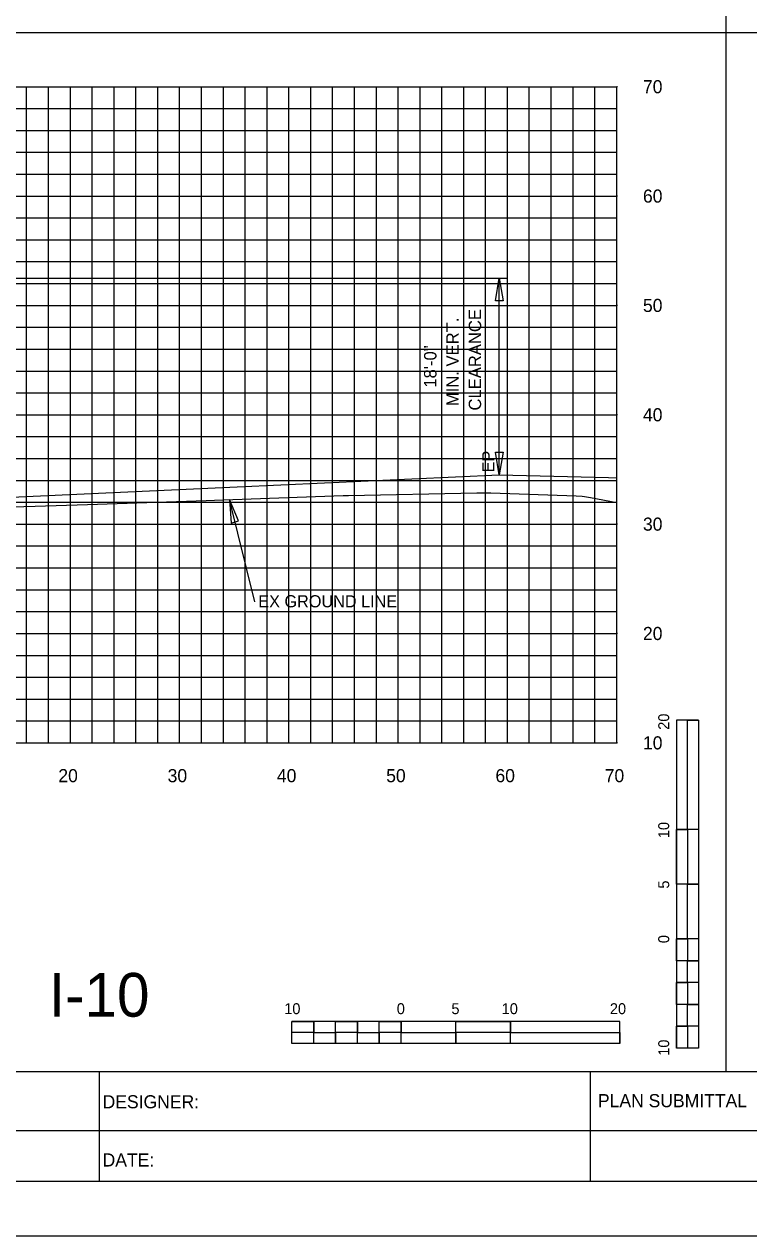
# Model space of a CAD drawing. Extents: x 1797809 to 2198143, y 249608 to 1237864.
# Drawn here: x 2195314.6 to 2195380.9, y 1237118 to 1237228.8 of the extents above; entities that cross this region are included whole.
import ezdxf

# ---------------------------------------------------------------- set-up
doc = ezdxf.new("R2010")
doc.units = 0
for name, color, linetype in [('10', 7, 'Continuous'), ('29', 7, 'Continuous'), ('3', 7, 'Continuous'), ('31', 7, 'Continuous'), ('60', 7, 'Continuous'), ('DESIGN - SHEET - Light Grid', 7, 'Continuous'), ('DESIGN - TRAFFIC CONTROL PERMANENT - Signs', 7, 'Continuous'), ('GSCOLORFILL', 7, 'Continuous'), ('GSDIMS', 7, 'Continuous'), ('GSOUTLINE', 7, 'Continuous'), ('GSSHT', 7, 'Continuous'), ('Level 33', 7, 'Continuous'), ('Level 45', 7, 'Continuous'), ('Level 55', 7, 'Continuous')]:
    doc.layers.add(name, color=color, linetype=linetype)

msp = doc.modelspace()

# ---------------------------------------------------------------- linework, layer by layer
at = {"layer": '29'}
for p, q in [((2195374.26, 1237165.19), (2195374.26, 1237135.19)), ((2195376.26, 1237165.19), (2195374.26, 1237165.19)), ((2195376.26, 1237165.19), (2195376.26, 1237155.19)), ((2195376.26, 1237165.19), (2195376.26, 1237135.19)), ((2195375.26, 1237155.19), (2195374.26, 1237155.19)), ((2195376.26, 1237155.19), (2195374.26, 1237155.19)), ((2195375.26, 1237155.19), (2195375.26, 1237150.19)), ((2195376.26, 1237150.19), (2195374.26, 1237150.19)), ((2195376.26, 1237150.19), (2195375.26, 1237150.19)), ((2195376.26, 1237150.19), (2195376.26, 1237145.19)), ((2195375.26, 1237145.19), (2195374.26, 1237145.19)), ((2195376.26, 1237145.19), (2195374.26, 1237145.19)), ((2195375.26, 1237145.19), (2195375.26, 1237143.19)), ((2195376.26, 1237143.19), (2195375.26, 1237143.19)), ((2195376.26, 1237143.19), (2195376.26, 1237141.19)), ((2195375.26, 1237141.19), (2195374.26, 1237141.19)), ((2195375.26, 1237141.19), (2195375.26, 1237139.19)), ((2195376.26, 1237139.19), (2195375.26, 1237139.19)), ((2195376.26, 1237139.19), (2195376.26, 1237137.19)), ((2195369.05, 1237137.63), (2195339.05, 1237137.63)), ((2195339.05, 1237135.63), (2195339.05, 1237137.63)), ((2195341.05, 1237136.63), (2195341.05, 1237137.63)), ((2195345.05, 1237136.63), (2195345.05, 1237137.63)), ((2195349.05, 1237136.63), (2195349.05, 1237137.63)), ((2195349.05, 1237135.63), (2195349.05, 1237137.63)), ((2195354.05, 1237135.63), (2195354.05, 1237137.63)), ((2195359.05, 1237136.63), (2195359.05, 1237137.63)), ((2195359.05, 1237135.63), (2195359.05, 1237137.63)), ((2195369.05, 1237135.63), (2195369.05, 1237137.63)), ((2195375.26, 1237137.19), (2195374.26, 1237137.19)), ((2195375.26, 1237137.19), (2195375.26, 1237135.19)), ((2195341.05, 1237136.63), (2195339.05, 1237136.63)), ((2195343.05, 1237135.63), (2195343.05, 1237136.63)), ((2195345.05, 1237136.63), (2195343.05, 1237136.63)), ((2195347.05, 1237135.63), (2195347.05, 1237136.63)), ((2195349.05, 1237136.63), (2195347.05, 1237136.63)), ((2195354.05, 1237135.63), (2195354.05, 1237136.63)), ((2195359.05, 1237136.63), (2195354.05, 1237136.63)), ((2195369.05, 1237135.63), (2195339.05, 1237135.63)), ((2195343.05, 1237135.63), (2195341.05, 1237135.63)), ((2195347.05, 1237135.63), (2195345.05, 1237135.63)), ((2195354.05, 1237135.63), (2195349.05, 1237135.63)), ((2195369.05, 1237135.63), (2195359.05, 1237135.63)), ((2195376.26, 1237135.19), (2195374.26, 1237135.19))]:
    msp.add_line(p, q, dxfattribs=at)
for points in [[(2195375.26, 1237155.19), (2195375.26, 1237165.19), (2195376.26, 1237165.19), (2195376.26, 1237155.19)], [(2195374.26, 1237150.19), (2195374.26, 1237155.19), (2195375.26, 1237155.19), (2195375.26, 1237150.19)], [(2195375.26, 1237145.19), (2195375.26, 1237150.19), (2195376.26, 1237150.19), (2195376.26, 1237145.19)], [(2195374.26, 1237143.19), (2195374.26, 1237145.19), (2195375.26, 1237145.19), (2195375.26, 1237143.19)], [(2195375.26, 1237141.19), (2195375.26, 1237143.19), (2195376.26, 1237143.19), (2195376.26, 1237141.19)], [(2195374.26, 1237139.19), (2195374.26, 1237141.19), (2195375.26, 1237141.19), (2195375.26, 1237139.19)], [(2195375.26, 1237137.19), (2195375.26, 1237139.19), (2195376.26, 1237139.19), (2195376.26, 1237137.19)], [(2195339.05, 1237137.63), (2195341.05, 1237137.63), (2195341.05, 1237136.63), (2195339.05, 1237136.63)], [(2195343.05, 1237137.63), (2195345.05, 1237137.63), (2195345.05, 1237136.63), (2195343.05, 1237136.63)], [(2195347.05, 1237137.63), (2195349.05, 1237137.63), (2195349.05, 1237136.63), (2195347.05, 1237136.63)], [(2195354.05, 1237137.63), (2195359.05, 1237137.63), (2195359.05, 1237136.63), (2195354.05, 1237136.63)], [(2195374.26, 1237135.19), (2195374.26, 1237137.19), (2195375.26, 1237137.19), (2195375.26, 1237135.19)], [(2195341.05, 1237136.63), (2195343.05, 1237136.63), (2195343.05, 1237135.63), (2195341.05, 1237135.63)], [(2195345.05, 1237136.63), (2195347.05, 1237136.63), (2195347.05, 1237135.63), (2195345.05, 1237135.63)], [(2195349.05, 1237136.63), (2195354.05, 1237136.63), (2195354.05, 1237135.63), (2195349.05, 1237135.63)], [(2195359.05, 1237136.63), (2195369.05, 1237136.63), (2195369.05, 1237135.63), (2195359.05, 1237135.63)]]:
    msp.add_lwpolyline(points, close=True, dxfattribs=at)
at = {"layer": '3'}
for p, q in [((2195378.78, 1237228.05), (2195378.78, 1237323.05)), ((2195228.78, 1237228.05), (2195528.78, 1237228.05)), ((2195378.78, 1237133.05), (2195378.78, 1237228.05)), ((2195358.03, 1237187.61), (2195358.03, 1237205.61)), ((2195358.03, 1237187.61), (2195358.03, 1237189.93)), ((2195335.65, 1237176), (2195333.33, 1237185.35))]:
    msp.add_line(p, q, dxfattribs=at)
at = {"layer": '60'}
for p, q in [((2195368.78, 1237163.11), (2195368.78, 1237223.11)), ((2195368.84, 1237223.11), (2195368.78, 1237223.11)), ((2195368.84, 1237213.11), (2195368.78, 1237213.11)), ((2195368.84, 1237203.11), (2195368.78, 1237203.11)), ((2195368.84, 1237193.11), (2195368.78, 1237193.11)), ((2195368.84, 1237183.11), (2195368.78, 1237183.11)), ((2195368.84, 1237173.11), (2195368.78, 1237173.11)), ((2195238.78, 1237163.11), (2195368.78, 1237163.11)), ((2195318.78, 1237163.05), (2195318.78, 1237163.11)), ((2195328.78, 1237163.05), (2195328.78, 1237163.11)), ((2195338.78, 1237163.05), (2195338.78, 1237163.11)), ((2195348.78, 1237163.05), (2195348.78, 1237163.11)), ((2195358.78, 1237163.05), (2195358.78, 1237163.11)), ((2195368.78, 1237163.05), (2195368.78, 1237163.11)), ((2195368.84, 1237163.11), (2195368.78, 1237163.11))]:
    msp.add_line(p, q, dxfattribs=at)
at = {"layer": 'DESIGN - SHEET - Light Grid'}
msp.add_lwpolyline([(2195308.33, 1237184.53), (2195315.56, 1237184.74), (2195320.36, 1237184.89), (2195331.22, 1237185.27), (2195331.97, 1237185.3), (2195343.75, 1237185.73), (2195343.98, 1237185.74), (2195344.22, 1237185.74), (2195355.99, 1237185.97), (2195356.04, 1237185.97), (2195357.25, 1237185.97), (2195365.08, 1237185.69), (2195365.63, 1237185.67), (2195365.84, 1237185.63), (2195366.37, 1237185.53), (2195368.78, 1237185.09)], dxfattribs=at)
at = {"layer": 'DESIGN - TRAFFIC CONTROL PERMANENT - Signs'}
msp.add_lwpolyline([(2195238.78, 1237184.28), (2195239.53, 1237184.32), (2195251.53, 1237184.86), (2195263.53, 1237185.41), (2195275.53, 1237185.96), (2195287.53, 1237186.51), (2195297.11, 1237186.28), (2195297.11, 1237185.01), (2195300.45, 1237185.01), (2195310.03, 1237185.41), (2195322.03, 1237185.96), (2195334.03, 1237186.51), (2195346.03, 1237187.06), (2195358.03, 1237187.61), (2195368.03, 1237187.36), (2195368.78, 1237187.35)], dxfattribs=at)
at = {"layer": 'GSCOLORFILL'}
for p, q in [((2195321.45, 1237123.04), (2195321.45, 1237133.05)), ((2195366.37, 1237123.04), (2195366.37, 1237133.05)), ((2195228.78, 1237127.65), (2195384.41, 1237127.65))]:
    msp.add_line(p, q, dxfattribs=at)
msp.add_lwpolyline([(2195216.29, 1237123.04), (2195538.79, 1237123.04), (2195538.79, 1237333.04), (2195216.29, 1237333.04)], close=True, dxfattribs=at)
at = {"layer": 'GSDIMS'}
msp.add_line((2195301.57, 1237205.61), (2195358.71, 1237205.61), dxfattribs=at)
for points in [[(2195358.03, 1237205.61), (2195358.39, 1237203.52), (2195357.68, 1237203.52)], [(2195358.03, 1237187.61), (2195357.68, 1237189.69), (2195358.39, 1237189.69)], [(2195333.33, 1237185.35), (2195333.5, 1237183.21), (2195334.18, 1237183.4)]]:
    msp.add_lwpolyline(points, close=True, dxfattribs=at)
at = {"layer": 'GSSHT'}
for p, q in [((2195238.78, 1237223.11), (2195368.78, 1237223.11)), ((2195314.78, 1237163.11), (2195314.78, 1237223.11)), ((2195316.78, 1237163.11), (2195316.78, 1237223.11)), ((2195318.78, 1237163.11), (2195318.78, 1237223.11)), ((2195320.78, 1237163.11), (2195320.78, 1237223.11)), ((2195322.78, 1237163.11), (2195322.78, 1237223.11)), ((2195324.78, 1237163.11), (2195324.78, 1237223.11)), ((2195326.78, 1237163.11), (2195326.78, 1237223.11)), ((2195328.78, 1237163.11), (2195328.78, 1237223.11)), ((2195330.78, 1237163.11), (2195330.78, 1237223.11)), ((2195332.78, 1237163.11), (2195332.78, 1237223.11)), ((2195334.78, 1237163.11), (2195334.78, 1237223.11)), ((2195336.78, 1237163.11), (2195336.78, 1237223.11)), ((2195338.78, 1237163.11), (2195338.78, 1237223.11)), ((2195340.78, 1237163.11), (2195340.78, 1237223.11)), ((2195342.78, 1237163.11), (2195342.78, 1237223.11)), ((2195344.78, 1237163.11), (2195344.78, 1237223.11)), ((2195346.78, 1237163.11), (2195346.78, 1237223.11)), ((2195348.78, 1237163.11), (2195348.78, 1237223.11)), ((2195350.78, 1237163.11), (2195350.78, 1237223.11)), ((2195352.78, 1237163.11), (2195352.78, 1237223.11)), ((2195354.78, 1237163.11), (2195354.78, 1237223.11)), ((2195356.78, 1237163.11), (2195356.78, 1237223.11)), ((2195358.78, 1237163.11), (2195358.78, 1237223.11)), ((2195360.78, 1237163.11), (2195360.78, 1237223.11)), ((2195362.78, 1237163.11), (2195362.78, 1237223.11)), ((2195364.78, 1237163.11), (2195364.78, 1237223.11)), ((2195366.78, 1237163.11), (2195366.78, 1237223.11)), ((2195368.78, 1237163.11), (2195368.78, 1237223.11)), ((2195238.78, 1237221.11), (2195368.78, 1237221.11)), ((2195238.78, 1237219.11), (2195368.78, 1237219.11)), ((2195238.78, 1237217.11), (2195368.78, 1237217.11)), ((2195238.78, 1237215.11), (2195368.78, 1237215.11)), ((2195238.78, 1237213.11), (2195368.78, 1237213.11)), ((2195238.78, 1237211.11), (2195368.78, 1237211.11)), ((2195238.78, 1237209.11), (2195368.78, 1237209.11)), ((2195238.78, 1237207.11), (2195368.78, 1237207.11)), ((2195238.78, 1237205.11), (2195368.78, 1237205.11)), ((2195238.78, 1237203.11), (2195368.78, 1237203.11)), ((2195238.78, 1237201.11), (2195368.78, 1237201.11)), ((2195238.78, 1237199.11), (2195368.78, 1237199.11)), ((2195238.78, 1237197.11), (2195368.78, 1237197.11)), ((2195238.78, 1237195.11), (2195368.78, 1237195.11)), ((2195238.78, 1237193.11), (2195368.78, 1237193.11)), ((2195238.78, 1237191.11), (2195368.78, 1237191.11)), ((2195238.78, 1237189.11), (2195368.78, 1237189.11)), ((2195238.78, 1237187.11), (2195368.78, 1237187.11)), ((2195238.78, 1237185.11), (2195368.78, 1237185.11)), ((2195238.78, 1237183.11), (2195368.78, 1237183.11)), ((2195238.78, 1237181.11), (2195368.78, 1237181.11)), ((2195238.78, 1237179.11), (2195368.78, 1237179.11)), ((2195238.78, 1237177.11), (2195368.78, 1237177.11)), ((2195238.78, 1237175.11), (2195368.78, 1237175.11)), ((2195238.78, 1237173.11), (2195368.78, 1237173.11)), ((2195238.78, 1237171.11), (2195368.78, 1237171.11)), ((2195238.78, 1237169.11), (2195368.78, 1237169.11)), ((2195238.78, 1237167.11), (2195368.78, 1237167.11)), ((2195238.78, 1237165.11), (2195368.78, 1237165.11)), ((2195238.78, 1237163.11), (2195368.78, 1237163.11))]:
    msp.add_line(p, q, dxfattribs=at)
msp.add_lwpolyline([(2195203.79, 1237118.04), (2195543.79, 1237118.04), (2195543.79, 1237338.04), (2195203.79, 1237338.04)], close=True, dxfattribs=at)
at = {"layer": 'Level 45'}
msp.add_lwpolyline([(2195228.78, 1237133.05), (2195528.78, 1237133.05), (2195528.78, 1237323.05), (2195228.78, 1237323.05)], close=True, dxfattribs=at)

# ---------------------------------------------------------------- texts
at = {"layer": '10'}
for s, p in [('20', (2195317.68, 1237159.51)), ('30', (2195327.68, 1237159.51)), ('40', (2195337.68, 1237159.51)), ('50', (2195347.68, 1237159.51)), ('60', (2195357.68, 1237159.51)), ('70', (2195367.68, 1237159.51))]:
    msp.add_text(s, height=1.2, dxfattribs=at).set_placement(p)
at = {"layer": '29'}
for s, height, rotation, p in [('20', 0.999, 90.0572, (2195373.58, 1237164.3)), ('10', 0.999, 90.0572, (2195373.58, 1237154.39)), ('5', 1, 90.0572, (2195373.58, 1237149.78)), ('0', 1, 90.0572, (2195373.58, 1237144.79)), ('10', 0.999, 0.0572, (2195338.35, 1237138.3)), ('0', 1, 0.0572, (2195348.65, 1237138.3)), ('5', 0.999, 0.0572, (2195353.65, 1237138.3)), ('10', 0.999, 0.0572, (2195358.25, 1237138.3)), ('20', 0.999, 0.0572, (2195368.15, 1237138.3)), ('10', 0.999, 90.0572, (2195373.58, 1237134.49))]:
    msp.add_text(s, height=height, rotation=rotation, dxfattribs=at).set_placement(p)
at = {"layer": '31'}
for s, p in [('70', (2195371.18, 1237222.51)), ('60', (2195371.18, 1237212.51)), ('50', (2195371.18, 1237202.51)), ('40', (2195371.18, 1237192.51)), ('30', (2195371.18, 1237182.51)), ('20', (2195371.18, 1237172.51)), ('10', (2195371.18, 1237162.51))]:
    msp.add_text(s, height=1.2, dxfattribs=at).set_placement(p)
at = {"layer": 'GSOUTLINE'}
for s, p in [('DESIGNER:', (2195321.73, 1237129.69)), ('PLAN SUBMITTAL', (2195367.06, 1237129.79)), ('DATE:', (2195321.73, 1237124.37))]:
    msp.add_text(s, height=1.2, rotation=360, dxfattribs=at).set_placement(p)
at = {"layer": 'Level 33'}
msp.add_text('I-10', height=3.998, rotation=360, dxfattribs=at).set_placement((2195316.81, 1237138.07))
at = {"layer": 'Level 55'}
for s, height, p in [('CLEARANCE', 1.135, (2195356.37, 1237193.5)), ('MIN. VERT.', 1.135, (2195354.32, 1237193.9)), ('18\'-0"', 1.135, (2195352.28, 1237195.59)), ('EP', 1.11, (2195357.58, 1237187.84))]:
    msp.add_text(s, height=height, rotation=90, dxfattribs=at).set_placement(p)
msp.add_text('EX GROUND LINE', height=1.1105, dxfattribs=at).set_placement((2195335.98, 1237175.5))

doc.saveas('drawing.dxf')
